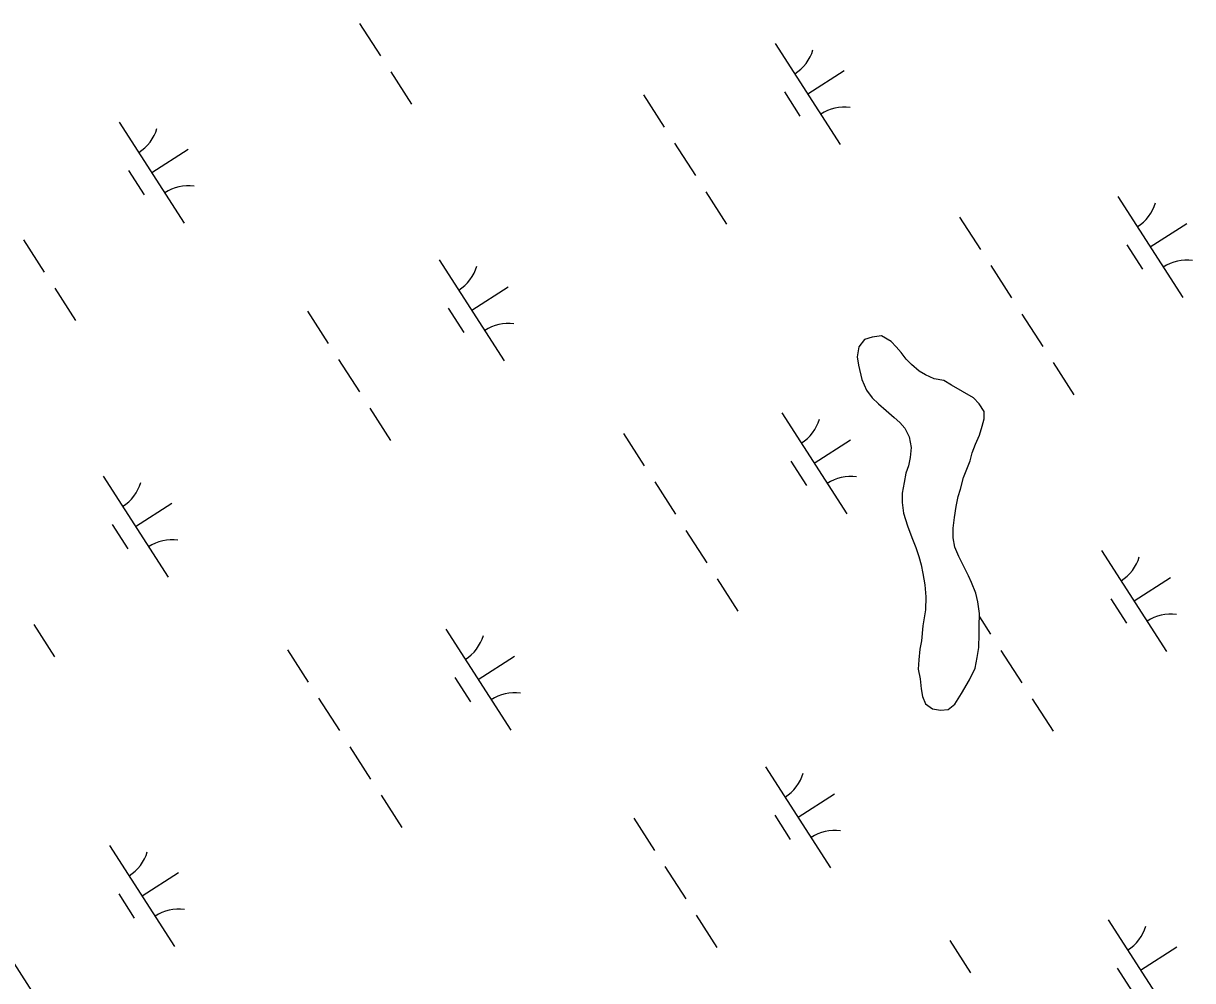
# Model space of a CAD drawing. Extents: x 3937982 to 3958556, y 219448 to 241894.
# Drawn here: x 3947179 to 3947665.6, y 226625.3 to 227023.7 of the extents above; entities that cross this region are included whole.
import ezdxf

# ---------------------------------------------------------------- set-up
doc = ezdxf.new("R2010")
doc.units = 0
doc.layers.add('V-TOPO-SHOR', color=7, linetype='Continuous')
doc.layers.add('V-WETL-SWMP', color=7, linetype='Continuous')

msp = doc.modelspace()

# ---------------------------------------------------------------- linework, layer by layer
at = {"layer": 'V-TOPO-SHOR'}
msp.add_lwpolyline([(3947565.275, 226873.111), (3947562.012, 226875.161), (3947558.07, 226875.817), (3947554.351, 226877.4), (3947551.787, 226878.993), (3947548.518, 226881.739), (3947546.411, 226884.033), (3947544.299, 226886.79), (3947542.194, 226889.084), (3947540.086, 226891.377), (3947536.128, 226893.653), (3947532.198, 226893.151), (3947528.966, 226892.19), (3947526.68, 226889.157), (3947526.029, 226884.984), (3947526.527, 226881.516), (3947527.977, 226875.512), (3947529.873, 226871.133), (3947532.22, 226867.915), (3947534.792, 226865.394), (3947538.063, 226862.648), (3947541.334, 226859.672), (3947543.668, 226857.612), (3947545.776, 226855.318), (3947547.664, 226851.634), (3947548.403, 226847.243), (3947547.984, 226843.071), (3947547.324, 226839.592), (3947546.198, 226836.571), (3947545.542, 226832.628), (3947544.662, 226828.219), (3947544.701, 226824.285), (3947545.208, 226819.892), (3947546.884, 226814.584), (3947548.784, 226809.74), (3947550.447, 226805.591), (3947551.641, 226801.898), (3947552.604, 226798.435), (3947553.335, 226794.738), (3947554.076, 226790.116), (3947554.59, 226785.029), (3947554.412, 226779.702), (3947553.323, 226772.976), (3947552.692, 226766.72), (3947552.032, 226763.238), (3947551.615, 226758.837), (3947551.422, 226754.899), (3947552.157, 226750.971), (3947552.661, 226746.807), (3947553.159, 226743.571), (3947554.347, 226740.575), (3947557.376, 226738.521), (3947560.624, 226737.859), (3947563.864, 226738.123), (3947566.616, 226740.466), (3947569.35, 226744.894), (3947572.766, 226750.483), (3947575.033, 226755.37), (3947575.914, 226759.777), (3947576.565, 226763.951), (3947576.742, 226769.509), (3947576.709, 226772.749), (3947576.887, 226778.076), (3947576.144, 226782.932), (3947575.41, 226786.626), (3947573.514, 226791.007), (3947572.328, 226793.774), (3947570.202, 226797.919), (3947568.312, 226801.837), (3947566.651, 226805.755), (3947565.918, 226809.683), (3947565.877, 226813.619), (3947566.526, 226818.024), (3947567.173, 226822.661), (3947568.058, 226826.837), (3947568.955, 226829.855), (3947570.292, 226834.732), (3947571.871, 226838.914), (3947573.002, 226841.703), (3947573.895, 226844.953), (3947575.246, 226848.672), (3947576.83, 226852.392), (3947577.95, 226856.109), (3947578.845, 226859.125), (3947578.814, 226862.136), (3947576.696, 226865.355), (3947574.358, 226867.879), (3947565.275, 226873.111)], dxfattribs=at)
at = {"layer": 'V-WETL-SWMP'}
for p, q in [((3947318.867, 227023.737), (3947327.527, 227010.283)), ((3947491.881, 227015.395), (3947518.944, 226973.352)), ((3947331.857, 227003.556), (3947340.517, 226990.103)), ((3947505.412, 226994.373), (3947520.548, 227004.116)), ((3947437.015, 226993.998), (3947445.675, 226980.544)), ((3947495.677, 226995.243), (3947502.172, 226985.152)), ((3947218.885, 226982.664), (3947245.947, 226940.621)), ((3947450.005, 226973.817), (3947458.665, 226960.363)), ((3947232.416, 226961.642), (3947247.551, 226971.385)), ((3947222.681, 226962.512), (3947229.176, 226952.421)), ((3947462.995, 226953.636), (3947471.655, 226940.183)), ((3947634.447, 226951.705), (3947661.509, 226909.662)), ((3947568.582, 226943.11), (3947577.242, 226929.656)), ((3947647.978, 226930.683), (3947663.114, 226940.426)), ((3947179, 226933.708), (3947187.66, 226920.254)), ((3947638.243, 226931.552), (3947644.738, 226921.462)), ((3947352.014, 226925.365), (3947379.076, 226883.322)), ((3947581.572, 226922.929), (3947590.232, 226909.475)), ((3947191.989, 226913.527), (3947200.649, 226900.073)), ((3947365.545, 226904.344), (3947380.681, 226914.086)), ((3947355.81, 226905.213), (3947362.305, 226895.123)), ((3947297.148, 226903.968), (3947305.808, 226890.515)), ((3947594.562, 226902.748), (3947603.222, 226889.295)), ((3947528.965, 226892.191), (3947526.681, 226889.158)), ((3947532.197, 226893.15), (3947528.965, 226892.191)), ((3947536.127, 226893.653), (3947532.197, 226893.15)), ((3947540.086, 226891.377), (3947536.127, 226893.653)), ((3947542.193, 226889.084), (3947540.086, 226891.377)), ((3947526.681, 226889.158), (3947526.029, 226884.984)), ((3947526.029, 226884.984), (3947526.527, 226881.517)), ((3947544.3, 226886.79), (3947542.193, 226889.084)), ((3947546.411, 226884.033), (3947544.3, 226886.79)), ((3947310.138, 226883.788), (3947318.798, 226870.334)), ((3947526.527, 226881.517), (3947527.977, 226875.512)), ((3947548.518, 226881.739), (3947546.411, 226884.033)), ((3947551.787, 226878.994), (3947548.518, 226881.739)), ((3947607.552, 226882.568), (3947616.212, 226869.114)), ((3947527.977, 226875.512), (3947529.873, 226871.132)), ((3947554.35, 226877.399), (3947551.787, 226878.994)), ((3947558.07, 226875.817), (3947554.35, 226877.399)), ((3947562.013, 226875.162), (3947558.07, 226875.817)), ((3947529.873, 226871.132), (3947532.221, 226867.915)), ((3947565.275, 226873.111), (3947562.013, 226875.162)), ((3947574.357, 226867.878), (3947565.275, 226873.111)), ((3947532.221, 226867.915), (3947534.793, 226865.394)), ((3947576.697, 226865.355), (3947574.357, 226867.878)), ((3947323.128, 226863.607), (3947331.788, 226850.153)), ((3947494.58, 226861.675), (3947521.642, 226819.632)), ((3947534.793, 226865.394), (3947538.062, 226862.649)), ((3947538.062, 226862.649), (3947541.333, 226859.673)), ((3947578.814, 226862.136), (3947576.697, 226865.355)), ((3947578.844, 226859.126), (3947578.814, 226862.136)), ((3947541.333, 226859.673), (3947543.669, 226857.613)), ((3947543.669, 226857.613), (3947545.776, 226855.319)), ((3947576.829, 226852.392), (3947577.949, 226856.108)), ((3947577.949, 226856.108), (3947578.844, 226859.126)), ((3947428.715, 226853.08), (3947437.375, 226839.627)), ((3947545.776, 226855.319), (3947547.665, 226851.634)), ((3947547.665, 226851.634), (3947548.404, 226847.242)), ((3947575.246, 226848.672), (3947576.829, 226852.392)), ((3947508.111, 226840.654), (3947523.247, 226850.396)), ((3947548.404, 226847.242), (3947547.984, 226843.071)), ((3947573.894, 226844.954), (3947575.246, 226848.672)), ((3947498.376, 226841.523), (3947504.871, 226831.433)), ((3947547.984, 226843.071), (3947547.324, 226839.591)), ((3947571.872, 226838.914), (3947573.001, 226841.704)), ((3947573.001, 226841.704), (3947573.894, 226844.954)), ((3947546.197, 226836.57), (3947545.543, 226832.628)), ((3947547.324, 226839.591), (3947546.197, 226836.57)), ((3947570.293, 226834.731), (3947571.872, 226838.914)), ((3947212.147, 226835.336), (3947239.209, 226793.293)), ((3947441.705, 226832.9), (3947450.365, 226819.446)), ((3947545.543, 226832.628), (3947544.661, 226828.22)), ((3947568.954, 226829.855), (3947570.293, 226834.731)), ((3947544.661, 226828.22), (3947544.701, 226824.285)), ((3947567.174, 226822.66), (3947568.058, 226826.837)), ((3947568.058, 226826.837), (3947568.954, 226829.855)), ((3947225.678, 226814.314), (3947240.813, 226824.057)), ((3947544.701, 226824.285), (3947545.209, 226819.891)), ((3947566.527, 226818.024), (3947567.174, 226822.66)), ((3947545.209, 226819.891), (3947546.883, 226814.583)), ((3947565.877, 226813.618), (3947566.527, 226818.024)), ((3947215.943, 226815.184), (3947222.438, 226805.093)), ((3947454.695, 226812.719), (3947463.355, 226799.265)), ((3947546.883, 226814.583), (3947548.784, 226809.741)), ((3947565.917, 226809.683), (3947565.877, 226813.618)), ((3947548.784, 226809.741), (3947550.447, 226805.59)), ((3947566.651, 226805.755), (3947565.917, 226809.683)), ((3947550.447, 226805.59), (3947551.642, 226801.898)), ((3947568.311, 226801.836), (3947566.651, 226805.755)), ((3947627.709, 226804.377), (3947654.771, 226762.334)), ((3947551.642, 226801.898), (3947552.603, 226798.435)), ((3947552.603, 226798.435), (3947553.335, 226794.739)), ((3947570.203, 226797.919), (3947568.311, 226801.836)), ((3947572.329, 226793.773), (3947570.203, 226797.919)), ((3947467.685, 226792.538), (3947476.345, 226779.084)), ((3947553.335, 226794.739), (3947554.076, 226790.116)), ((3947573.514, 226791.007), (3947572.329, 226793.773)), ((3947641.24, 226783.355), (3947656.376, 226793.098)), ((3947554.076, 226790.116), (3947554.591, 226785.028)), ((3947575.411, 226786.627), (3947573.514, 226791.007)), ((3947554.591, 226785.028), (3947554.413, 226779.701)), ((3947576.143, 226782.931), (3947575.411, 226786.627)), ((3947576.886, 226778.076), (3947576.143, 226782.931)), ((3947631.505, 226784.224), (3947638, 226774.134)), ((3947554.413, 226779.701), (3947553.323, 226772.976)), ((3947576.709, 226772.75), (3947576.886, 226778.076)), ((3947183.261, 226773.577), (3947191.92, 226760.124)), ((3947576.842, 226776.766), (3947581.503, 226769.526)), ((3947354.713, 226771.646), (3947381.775, 226729.603)), ((3947553.323, 226772.976), (3947552.692, 226766.719)), ((3947576.566, 226763.951), (3947576.742, 226769.509)), ((3947576.742, 226769.509), (3947576.709, 226772.75)), ((3947552.692, 226766.719), (3947552.033, 226763.239)), ((3947575.914, 226759.777), (3947576.566, 226763.951)), ((3947288.848, 226763.051), (3947297.508, 226749.597)), ((3947368.244, 226750.624), (3947383.379, 226760.367)), ((3947551.615, 226758.836), (3947551.423, 226754.899)), ((3947552.033, 226763.239), (3947551.615, 226758.836)), ((3947575.033, 226755.369), (3947575.914, 226759.777)), ((3947585.833, 226762.799), (3947594.493, 226749.345)), ((3947551.423, 226754.899), (3947552.157, 226750.97)), ((3947572.767, 226750.484), (3947575.033, 226755.369)), ((3947358.509, 226751.493), (3947365.004, 226741.403)), ((3947552.157, 226750.97), (3947552.662, 226746.808)), ((3947569.351, 226744.894), (3947572.767, 226750.484)), ((3947552.662, 226746.808), (3947553.158, 226743.572)), ((3947566.617, 226740.467), (3947569.351, 226744.894)), ((3947301.838, 226742.87), (3947310.497, 226729.416)), ((3947553.158, 226743.572), (3947554.346, 226740.574)), ((3947554.346, 226740.574), (3947557.376, 226738.521)), ((3947563.863, 226738.124), (3947566.617, 226740.467)), ((3947598.823, 226742.618), (3947607.483, 226729.164)), ((3947557.376, 226738.521), (3947560.624, 226737.86)), ((3947560.624, 226737.86), (3947563.863, 226738.124)), ((3947314.827, 226722.689), (3947323.487, 226709.236)), ((3947487.842, 226714.347), (3947514.904, 226672.304)), ((3947327.817, 226702.509), (3947336.477, 226689.055)), ((3947501.373, 226693.326), (3947516.509, 226703.068)), ((3947432.976, 226692.95), (3947441.636, 226679.496)), ((3947491.638, 226694.195), (3947498.133, 226684.104)), ((3947214.845, 226681.616), (3947241.908, 226639.573)), ((3947445.966, 226672.769), (3947454.626, 226659.316)), ((3947228.377, 226660.595), (3947243.512, 226670.337)), ((3947218.641, 226661.464), (3947225.136, 226651.374)), ((3947458.956, 226652.589), (3947467.616, 226639.135)), ((3947630.408, 226650.657), (3947657.47, 226608.614)), ((3947564.543, 226642.062), (3947573.203, 226628.608)), ((3947643.939, 226629.635), (3947659.074, 226639.378)), ((3947174.96, 226632.66), (3947183.62, 226619.206)), ((3947634.204, 226630.505), (3947640.699, 226620.414))]:
    msp.add_line(p, q, dxfattribs=at)
for centre, start, end in [((3947490.662, 227017.728), 301.99668, 343.54034), ((3947520.562, 226971.276), 81.99668, 123.54034), ((3947217.666, 226984.997), 301.99668, 343.54034), ((3947247.566, 226938.545), 81.99668, 123.54034), ((3947633.228, 226954.038), 301.99668, 343.54034), ((3947663.128, 226907.586), 81.99668, 123.54034), ((3947350.795, 226927.698), 301.99668, 343.54034), ((3947380.695, 226881.246), 81.99668, 123.54034), ((3947493.361, 226864.008), 301.99668, 343.54034), ((3947210.928, 226837.669), 301.99668, 343.54034), ((3947523.261, 226817.556), 81.99668, 123.54034), ((3947240.828, 226791.217), 81.99668, 123.54034), ((3947626.49, 226806.71), 301.99668, 343.54034), ((3947656.39, 226760.258), 81.99668, 123.54034), ((3947353.493, 226773.979), 301.99668, 343.54034), ((3947383.393, 226727.527), 81.99668, 123.54034), ((3947486.623, 226716.68), 301.99668, 343.54034), ((3947516.523, 226670.228), 81.99668, 123.54034), ((3947213.626, 226683.949), 301.99668, 343.54034), ((3947243.526, 226637.497), 81.99668, 123.54034), ((3947629.189, 226652.99), 301.99668, 343.54034)]:
    msp.add_arc(centre, 17.623, start, end, dxfattribs=at)

doc.saveas('drawing.dxf')
